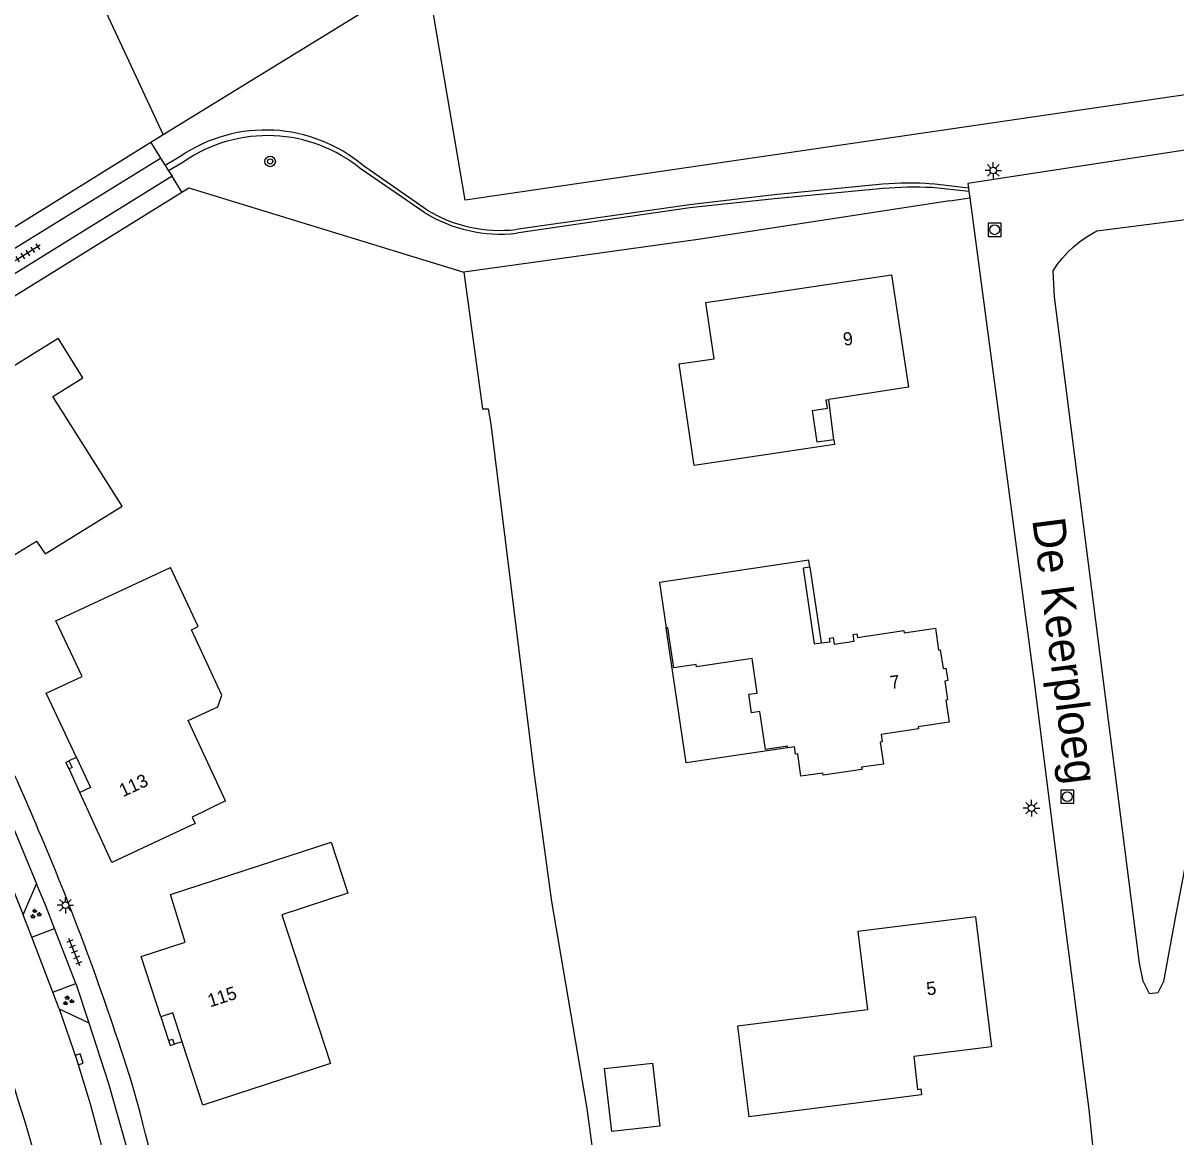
# Model space of a CAD drawing. Extents: x 137999 to 141000, y 397500 to 400501.
# Drawn here: x 138832.8 to 138920.8, y 400236.7 to 400321.7 of the extents above; entities that cross this region are included whole.
import ezdxf

# ---------------------------------------------------------------- set-up
doc = ezdxf.new("R2010")
doc.units = 0
for name, color, linetype in [('gg-afsc-draadraster', 7, 'Continuous'), ('gg-afsc-erfafscheiding', 7, 'Continuous'), ('gg-afsc-haag', 7, 'Continuous'), ('gg-afsc-hekwerk', 7, 'Continuous'), ('gg-afsc-lijn draadraster', 7, 'Continuous'), ('gg-anno-huisnummerreeks BGT', 7, 'Continuous'), ('gg-anno-openbare ruimte label', 7, 'Continuous'), ('gg-bbg-bijgebouw', 7, 'Continuous'), ('gg-bbg-gedigitaliseerde bebouwing', 7, 'Continuous'), ('gg-bbg-hoofdgebouw', 7, 'Continuous'), ('gg-bbg-luifel en loopbrug', 7, 'Continuous'), ('gg-bbg-onder overbouw', 7, 'Continuous'), ('gg-bbg-pand overbouw', 7, 'Continuous'), ('gg-bbg-pilaar onder overbouw', 7, 'Continuous'), ('gg-bbg-pilaar pand', 7, 'Continuous'), ('gg-knt-bronhoudergrens', 7, 'Continuous'), ('gg-knt-onverhard', 7, 'Continuous'), ('gg-knt-verharding', 7, 'Continuous'), ('gg-knt-verharding nz', 7, 'Continuous'), ('gt-grn-groengrens', 7, 'Continuous'), ('gt-symb-boom', 7, 'Continuous'), ('gt-symb-groenvak', 7, 'Continuous'), ('gt-symb-kolk', 7, 'Continuous'), ('gt-symb-lichtmast', 7, 'Continuous'), ('gt-symb-rioolschacht', 7, 'Continuous'), ('gt-symb-tegel verharding', 7, 'Continuous')]:
    doc.layers.add(name, color=color, linetype=linetype)

# ---------------------------------------------------------------- blocks, each defined once
blk = doc.blocks.new('gt0-LMAST')
at = {"layer": 'gt-symb-lichtmast'}
for p, q in [((-0.182, 0.173), (-0.447, 0.438)), ((-0.005, 0.246), (-0.005, 0.621)), ((0.172, 0.173), (0.437, 0.438)), ((-0.255, -0.004), (-0.63, -0.004)), ((-0.182, -0.181), (-0.447, -0.446)), ((-0.005, -0.254), (-0.005, -0.629)), ((0.437, -0.446), (0.172, -0.181)), ((0.245, -0.004), (0.62, -0.004))]:
    blk.add_line(p, q, dxfattribs=at)
blk.add_circle((-0.005, -0.004), 0.25, dxfattribs=at)
blk = doc.blocks.new('gt0-RS')
at = {"layer": 'gt-symb-rioolschacht'}
blk.add_lwpolyline([(-0.5, -0.5), (0.5, -0.5), (0.5, 0.5), (-0.5, 0.5)], close=True, dxfattribs=at)
blk.add_circle((0, 0), 0.375, dxfattribs=at)
blk = doc.blocks.new('gt0-BOOM')
at = {"layer": 'gt-symb-boom'}
for radius in [0.4, 0.2]:
    blk.add_circle((0, 0), radius, dxfattribs=at)
blk = doc.blocks.new('gt0-TEG1')
at = {"layer": 'gt-symb-tegel verharding'}
for p, q in [((-1.125, 0), (1.125, 0)), ((-0.9, -0.25), (-0.9, 0.25)), ((-0.45, -0.25), (-0.45, 0.25)), ((0, -0.25), (0, 0.25)), ((0.45, -0.25), (0.45, 0.25)), ((0.9, -0.25), (0.9, 0.25))]:
    blk.add_line(p, q, dxfattribs=at)
blk = doc.blocks.new('gt0-GRVAK')
at = {"layer": 'gt-symb-groenvak'}
for p, q in [((-0.11, 0.189), (-0.228, 0.24)), ((-0.182, 0.153), (0.088, 0.153)), ((-0.091, 0.211), (-0.156, 0.322)), ((-0.047, 0.214), (-0.047, 0.393)), ((-0.004, 0.211), (0.061, 0.322)), ((0.015, 0.189), (0.133, 0.24)), ((0.262, -0.052), (0.197, 0.059)), ((0.305, -0.049), (0.305, 0.13)), ((0.349, -0.052), (0.414, 0.059)), ((-0.245, -0.228), (-0.363, -0.177)), ((-0.318, -0.264), (-0.047, -0.264)), ((-0.226, -0.206), (-0.291, -0.095)), ((-0.183, -0.203), (-0.183, -0.024)), ((-0.139, -0.206), (-0.074, -0.095)), ((-0.12, -0.228), (-0.002, -0.177)), ((0.243, -0.074), (0.125, -0.023)), ((0.17, -0.11), (0.441, -0.11)), ((0.368, -0.074), (0.486, -0.023))]:
    blk.add_line(p, q, dxfattribs=at)
blk = doc.blocks.new('gt0-KOLK')
at = {"layer": 'gt-symb-kolk'}
blk.add_lwpolyline([(0, 0), (0.375, 0), (0.375, 0.4), (-0.375, 0.4), (-0.375, 0), (0, 0)], dxfattribs=at)

msp = doc.modelspace()

# ---------------------------------------------------------------- linework, layer by layer
at = {"layer": 'gg-afsc-draadraster'}
msp.add_line((138868.492, 400291.053), (138871.787, 400264.322), dxfattribs=at)
at = {"layer": 'gg-afsc-erfafscheiding'}
for p, q in [((138834.798, 400331.781), (138843.47, 400313.134)), ((138843.47, 400313.134), (138842.525, 400312.547)), ((138842.525, 400312.547), (138814.591, 400295.19)), ((138903.511, 400308.088), (138884.3, 400305.14)), ((138871.787, 400264.322), (138873.115, 400254.628)), ((138875.8, 400238.831), (138877.668, 400225.146))]:
    msp.add_line(p, q, dxfattribs=at)
at = {"layer": 'gg-afsc-haag'}
msp.add_line((138845.435, 400309.089), (138866.426, 400302.654), dxfattribs=at)
msp.add_lwpolyline([(138866.426, 400302.654), (138867.854, 400292.209), (138868.288, 400292.229), (138868.492, 400291.053)], dxfattribs=at)
at = {"layer": 'gg-afsc-hekwerk'}
for p, q in [((138816.955, 400291.451), (138844.897, 400308.761)), ((138844.897, 400308.761), (138845.435, 400309.089)), ((138844.897, 400308.761), (138845.435, 400309.089)), ((138884.3, 400305.14), (138866.426, 400302.654))]:
    msp.add_line(p, q, dxfattribs=at)
at = {"layer": 'gg-afsc-lijn draadraster'}
msp.add_line((138868.492, 400291.053), (138871.787, 400264.322), dxfattribs=at)
at = {"layer": 'gg-bbg-bijgebouw'}
msp.add_lwpolyline([(138877.169, 400241.892), (138880.809, 400242.306), (138881.368, 400237.494), (138877.728, 400237.08), (138877.169, 400241.892)], dxfattribs=at)
at = {"layer": 'gg-bbg-gedigitaliseerde bebouwing'}
for points in [[(138840.329, 400284.799), (138835.042, 400293.163), (138837.33, 400294.591), (138835.445, 400297.603)], [(138848.231, 400262.303), (138845.369, 400268.431), (138847.634, 400269.487), (138847.957, 400270.369), (138845.641, 400275.37), (138846.14, 400275.604), (138844.029, 400280.124)]]:
    msp.add_lwpolyline(points, dxfattribs=at)
at = {"layer": 'gg-bbg-hoofdgebouw'}
for points in [[(138894.669, 400289.859), (138894.715, 400289.497), (138884.013, 400287.902), (138882.859, 400295.646), (138885.539, 400296.046), (138884.899, 400300.342), (138899.076, 400302.455), (138900.353, 400293.862), (138894.277, 400292.943)], [(138829.872, 400294.683), (138830.106, 400294.299), (138835.445, 400297.603)], [(138894.669, 400289.859), (138893.391, 400289.674), (138893.04, 400292.099), (138894.18, 400292.264), (138894.086, 400292.914), (138894.277, 400292.943)], [(138825.593, 400285.048), (138827.655, 400281.722), (138828.934, 400282.525), (138830.466, 400280.088), (138833.791, 400282.127), (138834.455, 400281.164), (138840.329, 400284.799)], [(138892.838, 400280.128), (138892.752, 400280.686), (138881.359, 400278.982), (138881.867, 400275.505)], [(138836.846, 400265.627), (138834.543, 400270.533), (138837.274, 400271.792), (138835.287, 400276.045), (138844.029, 400280.124)], [(138892.838, 400280.128), (138892.328, 400280.055), (138893.149, 400274.286), (138893.696, 400274.361)], [(138891.137, 400266.349), (138891.114, 400266.488), (138889.44, 400266.229), (138889.008, 400269.134), (138888.384, 400269.03), (138888.17, 400270.438), (138888.798, 400270.533), (138888.418, 400273.167), (138884.188, 400272.543), (138884.166, 400272.703), (138882.447, 400272.45), (138881.999, 400275.521), (138881.867, 400275.505)], [(138893.696, 400274.361), (138894.376, 400274.455), (138894.334, 400274.726), (138894.616, 400274.77), (138894.693, 400274.271), (138896.205, 400274.504), (138896.128, 400275.003), (138896.419, 400275.048), (138896.461, 400274.779), (138900.007, 400275.305), (138900.033, 400275.127), (138902.412, 400275.481), (138902.659, 400273.819), (138902.781, 400273.839), (138903.001, 400272.419), (138903.218, 400272.445), (138903.358, 400271.483), (138903.139, 400271.448), (138903.345, 400270.024), (138903.205, 400269.995), (138903.468, 400268.303), (138901.095, 400267.953), (138901.118, 400267.808), (138898.278, 400267.378), (138898.35, 400266.821), (138898.208, 400266.797), (138898.461, 400265.108), (138896.772, 400264.869), (138896.788, 400264.713), (138893.846, 400264.282), (138893.827, 400264.415), (138892.146, 400264.188), (138891.903, 400265.891), (138891.748, 400265.873), (138891.66, 400266.421), (138891.137, 400266.349)], [(138848.231, 400262.303), (138845.672, 400261.07), (138845.904, 400260.571), (138839.558, 400257.616), (138837.099, 400262.949)], [(138843.28, 400245.84), (138841.786, 400250.428), (138845.146, 400251.516), (138844.023, 400255.162), (138856.283, 400259.167), (138857.555, 400255.268), (138852.528, 400253.612), (138856.233, 400242.273), (138846.508, 400239.096), (138844.928, 400243.935)], [(138905.468, 400253.46), (138896.484, 400252.333), (138897.24, 400246.377), (138887.302, 400245.113), (138888.181, 400238.206)], [(138905.468, 400253.46), (138906.701, 400243.541), (138900.779, 400242.794), (138901.058, 400240.299), (138901.3, 400240.33), (138901.358, 400239.869), (138888.181, 400238.206)]]:
    msp.add_lwpolyline(points, dxfattribs=at)
at = {"layer": 'gg-bbg-luifel en loopbrug'}
for p, q in [((138894.669, 400289.859), (138894.277, 400292.943)), ((138892.838, 400280.128), (138893.696, 400274.361))]:
    msp.add_line(p, q, dxfattribs=at)
msp.add_lwpolyline([(138891.137, 400266.349), (138883.395, 400265.207), (138881.867, 400275.505)], dxfattribs=at)
at = {"layer": 'gg-bbg-onder overbouw'}
for points in [[(138836.846, 400265.627), (138837.911, 400263.338), (138837.099, 400262.949)], [(138844.928, 400243.935), (138844.207, 400246.142), (138843.28, 400245.84)]]:
    msp.add_lwpolyline(points, dxfattribs=at)
at = {"layer": 'gg-bbg-pand overbouw'}
for p, q in [((138836.846, 400265.627), (138836.277, 400265.361)), ((138837.099, 400262.949), (138836.282, 400264.744)), ((138843.28, 400245.84), (138843.881, 400244.036)), ((138844.928, 400243.935), (138844.313, 400243.734))]:
    msp.add_line(p, q, dxfattribs=at)
at = {"layer": 'gg-bbg-pilaar onder overbouw'}
for points in [[(138836.277, 400265.361), (138836.522, 400264.861), (138836.282, 400264.744)], [(138843.881, 400244.036), (138844.181, 400244.135), (138844.313, 400243.734)]]:
    msp.add_lwpolyline(points, dxfattribs=at)
at = {"layer": 'gg-bbg-pilaar pand'}
for points in [[(138836.282, 400264.744), (138836.038, 400265.245), (138836.277, 400265.361)], [(138843.881, 400244.036), (138844.014, 400243.635), (138844.313, 400243.734)]]:
    msp.add_lwpolyline(points, dxfattribs=at)
at = {"layer": 'gg-knt-bronhoudergrens'}
msp.add_line((138873.115, 400254.628), (138875.8, 400238.831), dxfattribs=at)
msp.add_lwpolyline([(139025.581, 400416.51), (139003.53, 400327.86), (138942.889, 400319.313), (138866.53, 400308.148), (138863.569, 400325.493), (138843.47, 400313.134)], dxfattribs=at)
at = {"layer": 'gg-knt-onverhard'}
for p, q in [((138844.813, 400311.504), (138843.628, 400310.785)), ((138845.048, 400311.077), (138843.887, 400310.378)), ((138863.453, 400307.166), (138858.593, 400310.497)), ((138863.612, 400307.389), (138858.757, 400310.761)), ((138904.968, 400308.8), (138902.153, 400309.1)), ((138904.935, 400309.053), (138902.168, 400309.375))]:
    msp.add_line(p, q, dxfattribs=at)
for points in [[(138898.381, 400309.353), (138890.113, 400308.555), (138883.637, 400307.795), (138870.408, 400305.902)], [(138898.417, 400309.034), (138890.14, 400308.249), (138883.675, 400307.562), (138870.434, 400305.622)]]:
    msp.add_lwpolyline(points, dxfattribs=at)
for centre, radius, start, end in [((138851.295, 400301.943), 11.551, 49.76225, 124.13756), ((138851.437, 400301.829), 11.24, 50.45738, 124.63878), ((138900.408, 400286.42), 23.022, 85.61506, 95.05063), ((138900.825, 400278.486), 30.642, 87.51653, 94.50762), ((138869.215, 400316.664), 11.109, 238.75646, 276.30066), ((138869.215, 400316.722), 10.886, 239.0231, 276.29269)]:
    msp.add_arc(centre, radius, start, end, dxfattribs=at)
at = {"layer": 'gg-knt-verharding'}
for p, q in [((138815.318, 400294.071), (138843.263, 400311.357)), ((138843.263, 400311.357), (138843.628, 400310.785)), ((138843.628, 400310.785), (138843.887, 400310.378)), ((138844.149, 400309.968), (138816.197, 400292.652)), ((138843.887, 400310.378), (138844.149, 400309.968)), ((138904.888, 400309.404), (138904.935, 400309.053)), ((138904.935, 400309.053), (138904.968, 400308.8)), ((138904.968, 400308.8), (138905.034, 400308.309)), ((138832.785, 400253.609), (138833.802, 400255.977)), ((138833.444, 400251.914), (138832.785, 400253.609)), ((138833.444, 400251.914), (138835.177, 400252.579)), ((138835.038, 400247.725), (138833.444, 400251.914)), ((138835.038, 400247.725), (138836.791, 400248.367)), ((138836.791, 400248.367), (138837.805, 400245.371)), ((138835.538, 400246.432), (138835.038, 400247.725)), ((138835.538, 400246.432), (138837.805, 400245.371))]:
    msp.add_line(p, q, dxfattribs=at)
for points in [[(139037.605, 400334.056), (139037.45, 400333.523), (139037.258, 400333.004), (139037.028, 400332.499), (139036.762, 400332.012), (139036.462, 400331.546), (139036.129, 400331.103), (139035.765, 400330.684), (139035.372, 400330.293), (139034.952, 400329.932), (139034.507, 400329.601), (139034.039, 400329.304), (139033.551, 400329.041), (139033.045, 400328.814), (139032.524, 400328.624), (139032.054, 400328.488), (139007.292, 400324.713), (138938.055, 400314.494), (138904.888, 400309.404)], [(138905.034, 400308.309), (138909.918, 400271.574), (138911.807, 400256.659), (138914.116, 400238.758), (138914.447, 400235.536), (138914.709, 400232.574), (138914.932, 400229.609), (138915.115, 400226.641), (138915.258, 400223.671), (138915.361, 400220.7), (138914.328, 400204.638), (138913.292, 400171.06), (138913.301, 400168.341), (138913.356, 400166.453), (138913.451, 400164.568), (138913.586, 400162.685), (138913.761, 400160.805), (138913.976, 400158.929), (138914.098, 400158.027)], [(138911.516, 400300.759), (138911.4, 400302.761), (138911.745, 400303.253), (138912.122, 400303.721), (138912.529, 400304.163), (138912.964, 400304.577), (138913.426, 400304.961), (138913.912, 400305.313), (138914.421, 400305.632), (138914.74, 400305.809), (138929.09, 400307.636)], [(138930.514, 400304.48), (138920.715, 400253.373), (138919.815, 400248.525), (138919.392, 400247.662), (138918.767, 400247.595), (138918.282, 400248.561), (138918.002, 400249.913), (138911.516, 400300.759)], [(138829.96, 400264.917), (138831.93, 400260.468), (138833.802, 400255.977)], [(138835.177, 400252.579), (138834.524, 400254.292), (138833.802, 400255.977)], [(138837.805, 400245.371), (138839.295, 400240.747), (138840.618, 400236.073)]]:
    msp.add_lwpolyline(points, dxfattribs=at)
for centre, radius, start, end in [((138661.835, 400187.716), 186.712, 22.79514, 27.80911), ((138642.427, 400178.454), 208.195, 17.24378, 23.07555), ((138615.396, 400179.148), 233.966, 11.7735, 15.11877)]:
    msp.add_arc(centre, radius, start, end, dxfattribs=at)
at = {"layer": 'gg-knt-verharding nz'}
msp.add_line((138836.791, 400248.367), (138835.177, 400252.579), dxfattribs=at)
for points in [[(138827.602, 400265.677), (138830.335, 400259.631), (138832.785, 400253.609)], [(138835.538, 400246.432), (138836.867, 400242.516), (138837.897, 400239.204), (138838.607, 400236.557), (138839.267, 400233.897)]]:
    msp.add_lwpolyline(points, dxfattribs=at)
msp.add_arc((138663.802, 400186.567), 176.718, 15.00422, 19.30541, dxfattribs=at)
at = {"layer": 'gt-grn-groengrens'}
for p, q in [((138842.525, 400312.547), (138843.263, 400311.357)), ((138844.897, 400308.761), (138844.149, 400309.968)), ((138903.511, 400308.088), (138905.034, 400308.309))]:
    msp.add_line(p, q, dxfattribs=at)

# ---------------------------------------------------------------- block references
at = {"layer": 'gt-symb-boom'}
msp.add_blockref('gt0-BOOM', (138851.635, 400311.095), dxfattribs=at)
at = {"layer": 'gt-symb-groenvak'}
for p in [(138833.714, 400253.682), (138836.202, 400247.055)]:
    msp.add_blockref('gt0-GRVAK', p, dxfattribs=at)
at = {"layer": 'gt-symb-kolk', "rotation": -71.9999254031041}
msp.add_blockref('gt0-KOLK', (138836.867, 400242.516), dxfattribs=at)
at = {"layer": 'gt-symb-lichtmast'}
for p in [(138906.839, 400310.416), (138909.757, 400261.754), (138836.013, 400254.348)]:
    msp.add_blockref('gt0-LMAST', p, dxfattribs=at)
at = {"layer": 'gt-symb-rioolschacht'}
for p in [(138906.941, 400305.881), (138912.493, 400262.625)]:
    msp.add_blockref('gt0-RS', p, dxfattribs=at)
at = {"layer": 'gt-symb-tegel verharding'}
for p, rotation in [((138833.122, 400304.114), -148.32868147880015), ((138836.687, 400250.772), 112.58900388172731)]:
    msp.add_blockref('gt0-TEG1', p, dxfattribs=dict(at, rotation=rotation))

# ---------------------------------------------------------------- texts
at = {"layer": 'gg-anno-huisnummerreeks BGT'}
for s, rotation, p in [('9', 8.5, (138895.448, 400297.019)), ('7', 8.3, (138899.018, 400270.837)), ('113', 24.8, (138840.392, 400262.576)), ('115', 18.1, (138847.057, 400246.545)), ('5', 7.1, (138901.792, 400247.463))]:
    msp.add_text(s, height=1, rotation=rotation, dxfattribs=at).set_placement(p)
at = {"layer": 'gg-anno-openbare ruimte label'}
msp.add_text('De Keerploeg', height=2.5, rotation=277.3, dxfattribs=at).set_placement((138909.801, 400283.763))

doc.saveas('drawing.dxf')
